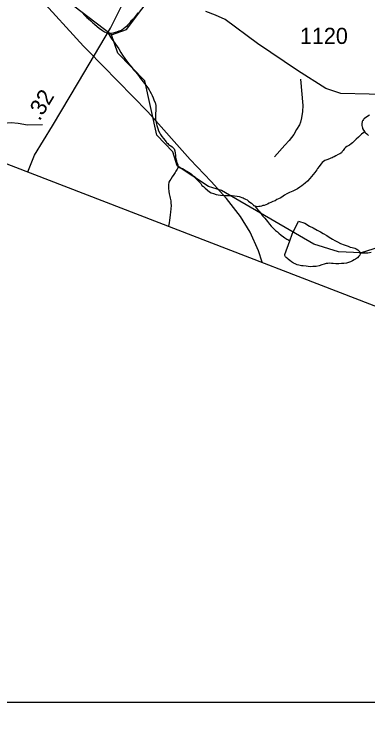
# Model space of a CAD drawing. Extents: x 2001466 to 2224147, y 644118 to 847247.
# Drawn here: x 2038391 to 2041135, y 658077 to 663505 of the extents above; entities that cross this region are included whole.
import ezdxf

# ---------------------------------------------------------------- set-up
doc = ezdxf.new("R2010")
doc.units = 0
for name, color, linetype in [('Exist Boundary Political CountyLine', 7, 'Continuous'), ('Exist Hydrographic Misc Water Feature', 7, 'Continuous'), ('Exist Railroad Mainline', 7, 'Continuous'), ('Exist Road Non-System Type 51', 7, 'Continuous'), ('Exist Road Secondary Mileage Hundredths English Label', 7, 'Continuous'), ('Exist Road Secondary Type 51 Attributed', 7, 'Continuous'), ('Exist Road Secondary Type 51 Number Label', 7, 'Continuous'), ('Map Preparation Inset Cut Line', 7, 'Continuous')]:
    doc.layers.add(name, color=color, linetype=linetype)

msp = doc.modelspace()

# ---------------------------------------------------------------- linework, layer by layer
at = {"layer": 'Exist Boundary Political CountyLine'}
msp.add_lwpolyline([(2025347, 667357.1), (2026293.9, 666990.5), (2073692.9, 648709.4), (2076162.7, 647794.5), (2078580.1, 646988.2), (2083338.8, 645254.9), (2086621.1, 644117.9)], dxfattribs=at)
at = {"layer": 'Exist Hydrographic Misc Water Feature'}
for points in [[(2039146.4, 663342.5), (2038445.3, 663881.7), (2037969.4, 664367.1), (2037777.5, 664640), (2037569.3, 664841.1), (2037402.4, 664913.4), (2037319.4, 664905.3)], [(2039146.4, 663342.5), (2039263.3, 663386), (2039620.3, 663861.1), (2039695.3, 663928.5), (2039828.4, 663961.9), (2040303.3, 663919.5), (2040537.3, 663786.7), (2041161.2, 663921.7), (2041453.4, 664047), (2041744.4, 664037.8), (2042328.4, 663898), (2042636.4, 663983.7), (2043053.2, 663942.3), (2043311.4, 663825.5), (2043420.3, 663751.1), (2043545.4, 663709.3), (2043894.4, 663751.3)], [(2038923.9, 663512.2), (2038935.8, 663498.3), (2038947.9, 663486.3), (2038955.9, 663478.3), (2038967.8, 663466.3), (2038986, 663452.4), (2039002, 663436.4), (2039013.9, 663426.4), (2039035.9, 663408.5), (2039051.9, 663394.5), (2039076.1, 663376.6), (2039092.1, 663366.6), (2039106, 663360.6), (2039120.1, 663356.6)], [(2039351.6, 663513.1), (2039341.8, 663499), (2039329.9, 663485), (2039321.9, 663475), (2039313.9, 663465), (2039297.9, 663448.9), (2039285.8, 663434.9), (2039271.9, 663418.8), (2039262, 663408.9), (2039252, 663400.9), (2039239.9, 663388.9), (2039225.9, 663380.8), (2039214.1, 663374.8)], [(2039214.1, 663374.8), (2039204, 663370.8), (2039186.2, 663364.8), (2039174.1, 663360.8), (2039156, 663356.7), (2039146, 663354.7), (2039138, 663354.7), (2039130, 663354.6), (2039120.1, 663356.6)], [(2039120.1, 663356.6), (2039138, 663324.7), (2039150.1, 663310.7), (2039158.3, 663300.7), (2039168.1, 663286.7), (2039178.2, 663270.7), (2039190.3, 663252.8), (2039202.4, 663234.8), (2039218.4, 663206.8), (2039232.3, 663184.9), (2039250.4, 663160.9), (2039264.5, 663140.9), (2039278.4, 663121), (2039296.5, 663101), (2039306.5, 663089), (2039318.6, 663073.1), (2039332.6, 663057.1), (2039344.5, 663041.1), (2039360.7, 663021.1), (2039372.8, 663005.2), (2039392.7, 662979.2), (2039402.7, 662967.3), (2039412.8, 662953.3), (2039428.7, 662933.2), (2039438.8, 662917.3), (2039444.7, 662907.3), (2039454.8, 662889.3), (2039460.9, 662873.4), (2039468.9, 662855.4), (2039474.9, 662839.4), (2039484.9, 662817.4), (2039487, 662811.4), (2039491.1, 662793.4), (2039491.1, 662783.4), (2039491.1, 662769.4), (2039491.1, 662755.5), (2039489, 662737.5), (2039487.2, 662707.4), (2039487.2, 662687.4), (2039491.1, 662677.4), (2039493.3, 662663.4), (2039497.2, 662641.4), (2039505.2, 662617.5), (2039511.4, 662601.5), (2039521.4, 662581.5), (2039527.4, 662571.5), (2039537.4, 662555.6), (2039549.5, 662541.6), (2039559.6, 662527.6), (2039569.6, 662515.6), (2039573.5, 662509.6), (2039583.6, 662501.6), (2039589.5, 662495.7), (2039597.5, 662489.7), (2039605.5, 662483.7), (2039617.6, 662475.7), (2039625.6, 662469.8), (2039631.5, 662461.8), (2039637.7, 662445.8), (2039639.7, 662427.8), (2039641.6, 662411.7), (2039643.6, 662393.7), (2039649.8, 662367.8), (2039653.9, 662349.8), (2039659.8, 662335.8), (2039661.9, 662327.8), (2039661.9, 662319.8)], [(2043722.3, 662593.4), (2043614.3, 662461.1), (2043089.3, 662143.6), (2042240.2, 661839.4), (2042065.3, 661806.8), (2041582.2, 661813.3), (2041082.3, 661656.2), (2040907.2, 661663), (2040715.2, 661722.7), (2039998.4, 662137.5), (2039898.3, 662169.1), (2039656.4, 662328.2), (2039623.3, 662437.1), (2039497.2, 662567.6), (2039405.4, 662986.2), (2039196.4, 663200.4), (2039146.4, 663342.5)], [(2041146.9, 662720.5), (2041124.9, 662708.5), (2041108.9, 662696.5), (2041103, 662692.5), (2041098.9, 662688.5), (2041095, 662680.5), (2041092.9, 662676.5), (2041090.9, 662672.5), (2041088.8, 662664.4), (2041087, 662658.4), (2041087, 662650.4), (2041087, 662644.4), (2041087, 662640.4), (2041089.1, 662630.5), (2041091.1, 662626.5), (2041092.9, 662618.5), (2041100.9, 662606.5), (2041111, 662592.5)], [(2041111, 662592.5), (2041085.2, 662574.5), (2041061.2, 662552.4), (2041043.1, 662536.4), (2041029.4, 662522.4), (2041015.2, 662508.4), (2041003.3, 662500.3), (2040991.2, 662490.3), (2040971.4, 662478.3), (2040959.3, 662470.2), (2040953.5, 662464.2), (2040947.4, 662456.2), (2040941.4, 662448.2), (2040935.5, 662440.2), (2040929.3, 662430.1), (2040923.4, 662426.1), (2040917.4, 662422.1), (2040903.5, 662416.1), (2040885.4, 662406.1), (2040873.5, 662400.1), (2040865.5, 662396.1), (2040857.5, 662392), (2040847.5, 662388), (2040837.5, 662384.1), (2040815.5, 662376), (2040801.6, 662370), (2040789.5, 662361.9), (2040779.6, 662353.9)], [(2041111, 662592.5), (2041113, 662588.5), (2041125.1, 662576.5), (2041139.1, 662564.5)], [(2039661.9, 662319.8), (2039659.8, 662313.8), (2039655.9, 662303.8), (2039645.9, 662287.8), (2039639.9, 662277.8), (2039629.9, 662261.7), (2039618, 662243.7), (2039606.1, 662225.8), (2039598.1, 662215.7), (2039592, 662201.7), (2039588.1, 662181.7), (2039588.1, 662155.7), (2039590.1, 662131.7), (2039594.2, 662111.7), (2039598.3, 662091.7), (2039602.2, 662077.8), (2039606.3, 662057.8), (2039606.3, 662039.8), (2039608.4, 662021.8), (2039606.3, 661995.7), (2039604.5, 661971.7), (2039602.6, 661949.8), (2039598.5, 661925.8), (2039596.7, 661907.8), (2039592.6, 661887.8), (2039587.7, 661863.3)], [(2039661.9, 662319.8), (2039687.9, 662311.9), (2039695.9, 662307.9), (2039709.9, 662301.9), (2039719.9, 662293.9), (2039732, 662287.9), (2039743.9, 662280), (2039756, 662272), (2039764, 662266), (2039775.9, 662256), (2039788, 662246.1), (2039800.1, 662232.1), (2039810.1, 662220.1), (2039820, 662210.1), (2039838, 662192.2), (2039848.1, 662178.2), (2039860, 662170.2), (2039874.1, 662156.2), (2039906.1, 662128.3), (2039920.3, 662120.3), (2039938.1, 662114.4), (2039958.2, 662108.4), (2039974.2, 662104.5), (2039992.2, 662102.5), (2040014.2, 662098.5), (2040040.2, 662100.6), (2040054.2, 662098.6), (2040070.1, 662100.6), (2040082.2, 662098.6), (2040100.1, 662096.7), (2040120.2, 662094.7), (2040136.2, 662090.8), (2040144.2, 662088.8), (2040156.1, 662084.8), (2040168.2, 662080.8), (2040176.2, 662076.8), (2040186.2, 662070.8), (2040198.3, 662064.9), (2040208.4, 662056.9), (2040218.2, 662048.9), (2040232.3, 662040.9), (2040244.2, 662027), (2040248.3, 662023)], [(2040779.6, 662353.9), (2040771.6, 662343.9), (2040761.6, 662331.9), (2040755.6, 662323.9), (2040743.7, 662307.8), (2040737.6, 662297.8), (2040729.6, 662287.8), (2040721.8, 662277.8), (2040709.7, 662261.8), (2040697.8, 662245.8), (2040683.9, 662231.8), (2040665.8, 662211.7), (2040648, 662195.7), (2040635.9, 662185.7), (2040621.9, 662173.7), (2040605.9, 662163.7), (2040588.1, 662151.6), (2040572.1, 662143.6), (2040552, 662133.5), (2040526, 662121.5), (2040506.1, 662111.5), (2040488.3, 662101.4), (2040468.2, 662087.4), (2040454.2, 662079.3), (2040440.1, 662073.3), (2040428.2, 662067.3), (2040414.2, 662059.2), (2040398.2, 662053.3), (2040382.2, 662045.2), (2040368.3, 662039.2), (2040356.2, 662033.2), (2040342.3, 662027.2), (2040330.4, 662023.2), (2040320.3, 662021.1), (2040308.2, 662017.1), (2040298.4, 662015.1), (2040288.3, 662013.1), (2040278.3, 662013), (2040268.2, 662015), (2040260.2, 662017), (2040248.3, 662023)], [(2040248.3, 662023), (2040260.2, 662017), (2040268.2, 662005), (2040280.3, 661989), (2040290.4, 661977.1), (2040298.4, 661967.1), (2040306.4, 661957.1), (2040316.4, 661943.1), (2040322.4, 661937.1), (2040334.5, 661923.1), (2040356.6, 661899.2), (2040372.6, 661877.2), (2040384.5, 661863.3), (2040400.5, 661847.3), (2040418.7, 661829.3), (2040432.7, 661817.3), (2040444.6, 661807.4), (2040460.6, 661793.4), (2040480.7, 661779.5), (2040490.7, 661771.5), (2040506.7, 661761.5), (2040512.9, 661759.5), (2040528.9, 661747.5)], [(2040528.9, 661747.5), (2040546.7, 661799.6), (2040596.3, 661899.7), (2040644.5, 661885.7), (2040682.4, 661861.8), (2040710.5, 661847.9), (2040740.5, 661831.9), (2040766.5, 661818), (2040786.6, 661806), (2040814.7, 661790.1), (2040832.7, 661778.1), (2040846.7, 661768.2), (2040860.6, 661760.2), (2040878.7, 661750.2), (2040898.6, 661740.2), (2040920.7, 661728.3), (2040950.8, 661716.4), (2040980.8, 661706.4), (2040996.8, 661700.4), (2041012.8, 661696.5), (2041032.9, 661690.5), (2041042.7, 661686.5), (2041056.9, 661678.5), (2041062.8, 661670.5), (2041068.8, 661664.6), (2041072.9, 661656.6), (2041072.9, 661652.6)], [(2041072.9, 661652.6), (2041074.7, 661648.6), (2041070.8, 661636.6), (2041064.9, 661628.6), (2041053, 661616.5), (2041038.8, 661606.5), (2041026.9, 661600.5), (2041014.8, 661594.5), (2040999, 661586.5), (2040983, 661580.4), (2040967, 661576.4), (2040947, 661572.4), (2040929.1, 661572.4), (2040909, 661570.3), (2040885, 661570.2), (2040864.9, 661572.2), (2040853, 661574.1), (2040839.1, 661576.1), (2040823.1, 661574.1), (2040811, 661572.1), (2040795, 661568.1), (2040777, 661562), (2040757.1, 661556.1), (2040733.1, 661550), (2040707, 661549.9), (2040689.2, 661547.9), (2040671.2, 661549.8), (2040655.2, 661551.8), (2040633.2, 661553.8), (2040619.1, 661555.8), (2040599, 661559.7), (2040587.1, 661563.7), (2040571.1, 661569.6), (2040556.9, 661575.6), (2040543, 661585.6), (2040529.1, 661595.6), (2040519, 661603.5), (2040513.1, 661609.5), (2040501, 661619.5), (2040495, 661625.5), (2040493, 661629.5), (2040490.9, 661635.5), (2040490.9, 661643.5), (2040528.9, 661747.5)], [(2041158.8, 661658.7), (2041146.7, 661654.7), (2041132.7, 661652.7), (2041120.8, 661652.7), (2041096.8, 661652.7), (2041072.9, 661652.6)]]:
    msp.add_lwpolyline(points, dxfattribs=at)
at = {"layer": 'Exist Railroad Mainline'}
for points in [[(2038962.2, 663222.9), (2038929.2, 663256.5), (2038580.1, 663640.8)], [(2040313.7, 661583.3), (2040286.2, 661670.9), (2040222.1, 661815), (2040146, 661937), (2040037.8, 662077), (2039919.9, 662206.8), (2039757.8, 662378.9), (2039429.1, 662746.9), (2038962.2, 663222.9)]]:
    msp.add_lwpolyline(points, dxfattribs=at)
at = {"layer": 'Exist Road Non-System Type 51'}
for points in [[(2040611.8, 662999.9), (2040629.7, 662797.6), (2040626.7, 662749.6), (2040619.7, 662699.8), (2040613, 662667.9), (2040604.6, 662646.1), (2040581.9, 662610.5), (2040559.1, 662573), (2040524.2, 662525.7), (2040491.4, 662488.4), (2040409.6, 662398)], [(2038611.6, 662645.5), (2038494.5, 662642.9), (2038422.8, 662656.4), (2038368.9, 662661.5), (2038310.8, 662656.6), (2038240.7, 662652.1), (2038170.4, 662637.5), (2038110.2, 662626.7), (2038032.1, 662620.3), (2038008.1, 662622.8), (2037950.1, 662622), (2037884.1, 662623.3), (2037806.3, 662630.9), (2037716.5, 662640.7), (2037554.8, 662647.4)]]:
    msp.add_lwpolyline(points, dxfattribs=at)
at = {"layer": 'Exist Road Secondary Type 51 Attributed'}
for points in [[(2038498.7, 662283.3), (2038551.2, 662410.7), (2038690.5, 662638.9), (2038892.1, 662976.9), (2039139.1, 663395.2), (2039250, 663619.2)], [(2044612.9, 663073), (2044543.8, 663074.1), (2044473.1, 663056.1), (2044271.5, 663000.2), (2044091, 662956.9), (2043589.5, 662850.2), (2043247.5, 662793.1), (2042932.4, 662735), (2042667.5, 662725.5), (2042397.2, 662731.9), (2042042.6, 662767.8), (2041866.8, 662796.3), (2041767.6, 662825.9), (2041627.2, 662858.6), (2041491.5, 662875.5), (2041144.3, 662882.9), (2040923.6, 662890.3), (2040808.6, 662928.3), (2040588.5, 663066.7), (2040278.1, 663276.9), (2040028.5, 663461.8), (2039952.5, 663496.6), (2039878.6, 663524.1)]]:
    msp.add_lwpolyline(points, dxfattribs=at)
at = {"layer": 'Map Preparation Inset Cut Line'}
msp.add_lwpolyline([(2049181, 658173.9), (2029908.9, 658173.9), (2029908.9, 665546.5)], dxfattribs=at)

# ---------------------------------------------------------------- texts
at = {"layer": 'Exist Road Secondary Mileage Hundredths English Label'}
msp.add_text('.32', height=125, rotation=59.1361, dxfattribs=at).set_placement((2038588.9, 662671.3))
at = {"layer": 'Exist Road Secondary Type 51 Number Label'}
msp.add_text('1120', height=125, dxfattribs=at).set_placement((2040607, 663273))

doc.saveas('drawing.dxf')
